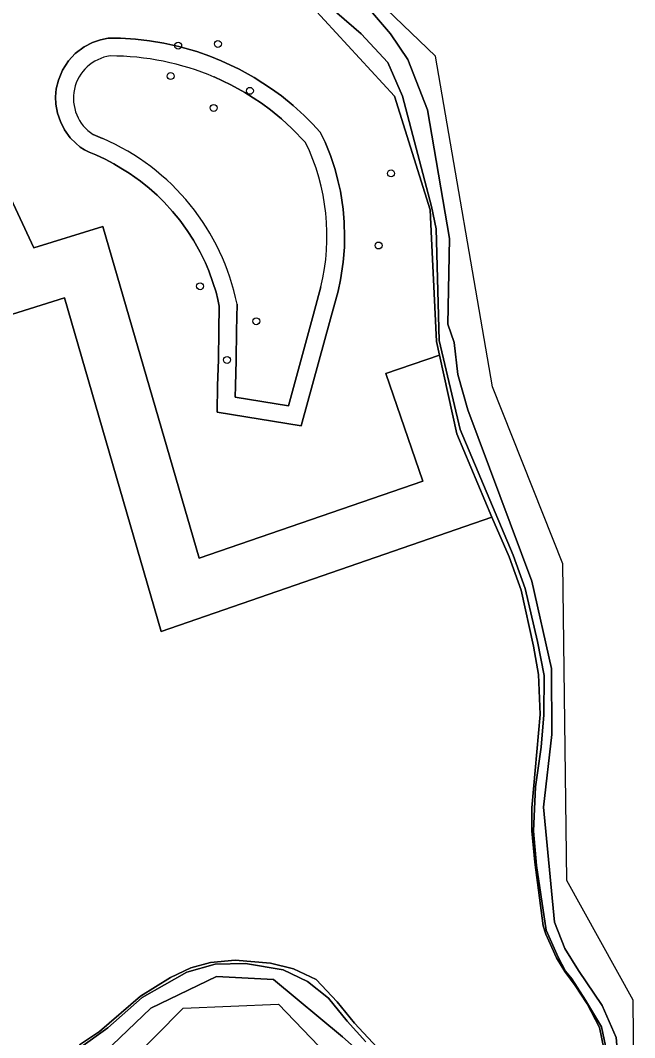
# Model space of a CAD drawing. Extents: x 160203 to 161530, y 379528 to 381797.
# Drawn here: x 161155.4 to 161241.9, y 380137.4 to 380280.7 of the extents above; entities that cross this region are included whole.
import ezdxf

# ---------------------------------------------------------------- set-up
doc = ezdxf.new("R2010")
doc.units = 0
for name, color, linetype in [('IMGEO_Boom', 7, 'Continuous'), ('IMGEO_Groenvoorziening', 7, 'Continuous'), ('IMGEO_Hek', 7, 'Continuous'), ('IMGEO_Loofbos', 7, 'Continuous'), ('IMGEO_Meer_plas_ven_vijver', 7, 'Continuous'), ('IMGEO_Oever', 7, 'Continuous'), ('IMGEO_Waterloop', 7, 'Continuous')]:
    doc.layers.add(name, color=color, linetype=linetype)

msp = doc.modelspace()

# ---------------------------------------------------------------- linework, layer by layer
at = {"layer": 'IMGEO_Boom'}
for centre in [(161177.62, 380277.17), (161183.21, 380277.42), (161176.55, 380272.89), (161187.72, 380270.81), (161182.62, 380268.4), (161207.61, 380259.18), (161205.86, 380249.02), (161180.7, 380243.29), (161188.62, 380238.36), (161184.5, 380232.9)]:
    msp.add_circle(centre, 0.489, dxfattribs=at)
at = {"layer": 'IMGEO_Groenvoorziening'}
for points in [[(161131.53, 380388.18), (161109.16, 380385.37), (161118.08, 380341.95), (161123.04, 380335.89), (161127.66, 380327.76), (161130.25, 380321.13), (161136.96, 380292.27), (161157.27, 380248.68), (161166.99, 380251.71), (161180.56, 380204.96), (161212.11, 380215.85), (161206.89, 380230.98), (161214.45, 380233.59), (161214.03, 380235.52), (161213.33, 380250), (161213.14, 380254.07), (161208.11, 380270.05), (161196.61, 380282.55), (161182.13, 380295.16), (161171.08, 380310.5), (161156.56, 380336.8), (161144.38, 380360.41), (161136.01, 380377.53)], [(161177.69, 380277.04), (161180.25, 380276.35), (161182.09, 380275.69), (161183.69, 380275.05), (161186.19, 380273.87), (161188.31, 380272.71), (161190.77, 380271.11), (161192.16, 380270.12), (161193.83, 380268.74), (161195.38, 380267.32), (161196.54, 380266.16), (161197.64, 380265), (161198.33, 380263.58), (161199.09, 380261.68), (161199.73, 380259.74), (161200.1, 380258.2), (161200.47, 380256.7), (161200.86, 380254.16), (161201.01, 380252.32), (161201.06, 380250.25), (161201.04, 380248.8), (161200.84, 380246.69), (161200.47, 380244.21), (161200.15, 380242.61), (161199.07, 380238.68), (161194.96, 380223.6), (161183.13, 380225.57), (161183.18, 380229.3), (161183.28, 380232.94), (161183.33, 380237.04), (161183.41, 380240.5), (161183.2, 380241.43), (161182.96, 380242.44), (161182.49, 380243.79), (161181.93, 380245.44), (161181.45, 380246.56), (161180.73, 380248.09), (161179.78, 380249.76), (161178.89, 380251.14), (161177.83, 380252.59), (161176.83, 380253.82), (161175.65, 380255.15), (161174.64, 380256.13), (161173.55, 380257.09), (161172.3, 380258.1), (161170.7, 380259.23), (161169.54, 380259.94), (161168.56, 380260.53), (161167.31, 380261.2), (161166.01, 380261.79), (161165.07, 380262.16), (161164.41, 380262.48), (161163.79, 380262.87), (161163.18, 380263.44), (161162.39, 380264.2), (161161.61, 380265.33), (161161.02, 380266.51), (161160.62, 380267.65), (161160.4, 380268.92), (161160.35, 380269.98), (161160.45, 380271.09), (161160.75, 380272.29), (161161.34, 380273.7), (161162.15, 380275.02), (161163.11, 380276.06), (161164.36, 380276.99), (161165.54, 380277.61), (161166.67, 380277.98), (161167.77, 380278.23), (161169.47, 380278.22), (161171.61, 380278.1), (161173.59, 380277.85), (161175.58, 380277.53)]]:
    msp.add_lwpolyline(points, close=True, dxfattribs=at)
for points in [[(161196.61, 380282.55), (161208.11, 380270.05), (161213.14, 380254.07), (161213.33, 380250), (161214.03, 380235.52), (161214.45, 380233.59), (161216.87, 380222.51), (161221.83, 380210.74), (161224.25, 380205.15), (161225.93, 380200.47), (161227.67, 380192.6), (161228.39, 380188.58), (161228.63, 380182.94), (161227.43, 380169.83), (161227.43, 380166.59), (161227.85, 380162.15), (161229.05, 380153.2), (161229.41, 380152), (161230.91, 380148.7), (161232.11, 380146.78), (161233.55, 380144.8), (161235.23, 380142.22), (161236.97, 380138.89), (161237.93, 380134.33)], [(161238.15, 380134.76), (161237.24, 380138.94), (161235.02, 380142.72), (161233.07, 380145.71), (161232.18, 380146.79), (161231.17, 380148.76), (161229.45, 380152.57), (161228.11, 380161.71), (161227.7, 380166.53), (161227.97, 380172.77), (161228.76, 380178.34), (161229.13, 380182.89), (161229.19, 380188.47), (161228.24, 380193.24), (161226.49, 380200.71), (161224.83, 380205.41), (161217.34, 380223.1), (161214.4, 380235.65), (161213.95, 380251.37), (161213.3, 380254.53), (161209.22, 380270.04), (161207.17, 380274.82), (161203.38, 380278.85), (161199.96, 380281.82)], [(161205.65, 380136.07), (161202.47, 380139.49), (161200.04, 380142.49), (161197.04, 380145.61), (161193.86, 380147.11), (161190.62, 380147.95), (161185.64, 380148.37), (161182.17, 380148.01), (161179.4, 380147.29), (161176.53, 380145.91), (161172.29, 380143.27), (161166.54, 380138.29), (161163.71, 380136.43)], [(161163.91, 380136.09), (161167.72, 380138.82), (161172.53, 380143.11), (161178.84, 380146.65), (161182.81, 380147.77), (161187.08, 380147.88), (161192.42, 380146.98), (161195.85, 380145.35), (161198.82, 380143.02), (161201.44, 380139.76), (161204.04, 380136.87)]]:
    msp.add_lwpolyline(points, dxfattribs=at)
at = {"layer": 'IMGEO_Hek'}
for points in [[(161131.53, 380388.18), (161136.01, 380377.53), (161144.38, 380360.41), (161156.56, 380336.8), (161171.08, 380310.5), (161182.13, 380295.16), (161196.61, 380282.55), (161208.11, 380270.05), (161213.14, 380254.07), (161213.33, 380250), (161214.03, 380235.52), (161214.45, 380233.59)], [(161221.83, 380210.74), (161175.22, 380194.66), (161161.58, 380241.64), (161153.4, 380239.09)], [(161214.45, 380233.59), (161216.87, 380222.51), (161221.83, 380210.74)]]:
    msp.add_lwpolyline(points, dxfattribs=at)
at = {"layer": 'IMGEO_Loofbos'}
for points in [[(161129.36, 380289.64), (161147.82, 380250), (161150.94, 380243.34), (161153.05, 380239.7), (161153.4, 380239.09), (161161.58, 380241.64), (161175.22, 380194.66), (161221.83, 380210.74), (161216.87, 380222.51), (161214.45, 380233.59), (161206.89, 380230.98), (161212.11, 380215.85), (161180.56, 380204.96), (161166.99, 380251.71), (161157.27, 380248.68), (161136.96, 380292.27)], [(161237.93, 380134.33), (161236.97, 380138.89), (161235.23, 380142.22), (161233.55, 380144.8), (161232.11, 380146.78), (161230.91, 380148.7), (161229.41, 380152), (161229.05, 380153.2), (161227.85, 380162.15), (161227.43, 380166.59), (161227.43, 380169.83), (161228.63, 380182.94), (161228.39, 380188.58), (161227.67, 380192.6), (161225.93, 380200.47), (161224.25, 380205.15), (161221.83, 380210.74), (161175.22, 380194.66), (161161.58, 380241.64), (161153.4, 380239.09)], [(161163.71, 380136.43), (161166.54, 380138.29), (161172.29, 380143.27), (161176.53, 380145.91), (161179.4, 380147.29), (161182.17, 380148.01), (161185.64, 380148.37), (161190.62, 380147.95), (161193.86, 380147.11), (161197.04, 380145.61), (161200.04, 380142.49), (161202.47, 380139.49), (161205.65, 380136.07)]]:
    msp.add_lwpolyline(points, dxfattribs=at)
at = {"layer": 'IMGEO_Meer_plas_ven_vijver'}
for points in [[(161195.56, 380263.55), (161193.65, 380265.51), (161192.19, 380266.86), (161190.64, 380268.13), (161189.36, 380269.05), (161187.02, 380270.57), (161185.06, 380271.64), (161182.69, 380272.76)], [(161165.63, 380264.66), (161166.98, 380264.09)], [(161185.92, 380240.74), (161185.83, 380237), (161185.78, 380232.89), (161185.68, 380229.25), (161185.66, 380227.68), (161193.14, 380226.44), (161196.66, 380239.34), (161197.72, 380243.18)]]:
    msp.add_lwpolyline(points, dxfattribs=at)
for centre, radius, start, end in [((161168.91, 380269.75), 6.05, 98.1893, 237.1887), ((161167.95, 380237.71), 38.02, 67.1825, 89.8441), ((161154.1, 380234.29), 32.47, 11.4598, 66.6194), ((161168.29, 380250.37), 30.29, 346.2748, 25.8033)]:
    msp.add_arc(centre, radius, start, end, dxfattribs=at)
at = {"layer": 'IMGEO_Oever'}
for points in [[(161240.05, 380129.3), (161239.31, 380137.45), (161237.34, 380141.97), (161234.03, 380146.89), (161232.08, 380150), (161230.62, 380153.72), (161229.1, 380169.92), (161230.25, 380180.15), (161230.21, 380189.45), (161227.44, 380201.75), (161218.44, 380225.87), (161217.01, 380230.85), (161216.48, 380235.34), (161215.62, 380237.93), (161215.82, 380250), (161212.73, 380268.13), (161209.99, 380275.21), (161207.52, 380278.84), (161203.02, 380284.14)], [(161199.96, 380281.82), (161203.38, 380278.85), (161207.17, 380274.82), (161209.22, 380270.04), (161213.3, 380254.53), (161213.95, 380251.37), (161214.4, 380235.65), (161217.34, 380223.1), (161224.83, 380205.41), (161226.49, 380200.71), (161228.24, 380193.24), (161229.19, 380188.47), (161229.13, 380182.89), (161228.76, 380178.34), (161227.97, 380172.77), (161227.7, 380166.53), (161228.11, 380161.71), (161229.45, 380152.57), (161231.17, 380148.76), (161232.18, 380146.79), (161233.07, 380145.71), (161235.02, 380142.72), (161237.24, 380138.94), (161238.15, 380134.76)], [(161182.69, 380272.76), (161185.06, 380271.64), (161187.02, 380270.57), (161189.36, 380269.05), (161190.64, 380268.13), (161192.19, 380266.86), (161193.65, 380265.51), (161195.56, 380263.55)], [(161166.98, 380264.09), (161165.63, 380264.66)], [(161197.72, 380243.18), (161196.66, 380239.34), (161193.14, 380226.44), (161185.66, 380227.68), (161185.68, 380229.25), (161185.78, 380232.89), (161185.83, 380237), (161185.92, 380240.74)], [(161204.04, 380136.87), (161201.44, 380139.76), (161198.82, 380143.02), (161195.85, 380145.35), (161192.42, 380146.98), (161187.08, 380147.88), (161182.81, 380147.77), (161178.84, 380146.65), (161172.53, 380143.11), (161167.72, 380138.82), (161163.91, 380136.09)], [(161162.86, 380131.15), (161173.76, 380141.6), (161183.01, 380146.05), (161191.06, 380145.61), (161200.75, 380137.57), (161205.25, 380133.59)]]:
    msp.add_lwpolyline(points, dxfattribs=at)
msp.add_lwpolyline([(161197.64, 380265), (161196.54, 380266.16), (161195.38, 380267.32), (161193.83, 380268.74), (161192.16, 380270.12), (161190.77, 380271.11), (161188.31, 380272.71), (161186.19, 380273.87), (161183.69, 380275.05), (161182.09, 380275.69), (161180.25, 380276.35), (161177.69, 380277.04), (161175.58, 380277.53), (161173.59, 380277.85), (161171.61, 380278.1), (161169.47, 380278.22), (161167.77, 380278.23), (161166.67, 380277.98), (161165.54, 380277.61), (161164.36, 380276.99), (161163.11, 380276.06), (161162.15, 380275.02), (161161.34, 380273.7), (161160.75, 380272.29), (161160.45, 380271.09), (161160.35, 380269.98), (161160.4, 380268.92), (161160.62, 380267.65), (161161.02, 380266.51), (161161.61, 380265.33), (161162.39, 380264.2), (161163.18, 380263.44), (161163.79, 380262.87), (161164.41, 380262.48), (161165.07, 380262.16), (161166.01, 380261.79), (161167.31, 380261.2), (161168.56, 380260.53), (161169.54, 380259.94), (161170.7, 380259.23), (161172.3, 380258.1), (161173.55, 380257.09), (161174.64, 380256.13), (161175.65, 380255.15), (161176.83, 380253.82), (161177.83, 380252.59), (161178.89, 380251.14), (161179.78, 380249.76), (161180.73, 380248.09), (161181.45, 380246.56), (161181.93, 380245.44), (161182.49, 380243.79), (161182.96, 380242.44), (161183.2, 380241.43), (161183.41, 380240.5), (161183.33, 380237.04), (161183.28, 380232.94), (161183.18, 380229.3), (161183.13, 380225.57), (161194.96, 380223.6), (161199.07, 380238.68), (161200.15, 380242.61), (161200.47, 380244.21), (161200.84, 380246.69), (161201.04, 380248.8), (161201.06, 380250.25), (161201.01, 380252.32), (161200.86, 380254.16), (161200.47, 380256.7), (161200.1, 380258.2), (161199.73, 380259.74), (161199.09, 380261.68), (161198.33, 380263.58)], close=True, dxfattribs=at)
for centre, radius, start, end in [((161168.91, 380269.75), 6.05, 98.1893, 237.1887), ((161167.95, 380237.71), 38.02, 67.1825, 89.8441), ((161154.1, 380234.29), 32.47, 11.4598, 66.6194), ((161168.29, 380250.37), 30.29, 346.2748, 25.8033)]:
    msp.add_arc(centre, radius, start, end, dxfattribs=at)
at = {"layer": 'IMGEO_Waterloop'}
for points in [[(161241.93, 380122.52), (161241.74, 380142.74), (161232.38, 380159.59), (161231.82, 380204.18), (161221.88, 380229.13), (161213.86, 380275.7), (161178.3, 380309.85), (161133.2, 380398.35), (161132.31, 380457.55), (161143.11, 380473.71), (161178.66, 380497.15), (161179.19, 380505.4), (161167.28, 380519.72), (161166.16, 380531.88), (161165.39, 380534.22), (161164.76, 380536.12), (161164.37, 380540.72), (161164.45, 380545.36), (161164.54, 380545.8), (161164.77, 380546.89), (161162.67, 380569.6)], [(161203.02, 380284.14), (161207.52, 380278.84), (161209.99, 380275.21), (161212.73, 380268.13), (161215.82, 380250), (161215.62, 380237.93), (161216.48, 380235.34), (161217.01, 380230.85), (161218.44, 380225.87), (161227.44, 380201.75), (161230.21, 380189.45), (161230.25, 380180.15), (161229.1, 380169.92), (161230.62, 380153.72), (161232.08, 380150), (161234.03, 380146.89), (161237.34, 380141.97), (161239.31, 380137.45), (161240.05, 380129.3)], [(161205.25, 380133.59), (161200.75, 380137.57), (161191.06, 380145.61), (161183.01, 380146.05), (161173.76, 380141.6), (161162.86, 380131.15)], [(161158.74, 380121.77), (161178.3, 380141.61), (161191.77, 380142.17), (161205.43, 380127.95)]]:
    msp.add_lwpolyline(points, dxfattribs=at)

doc.saveas('drawing.dxf')
